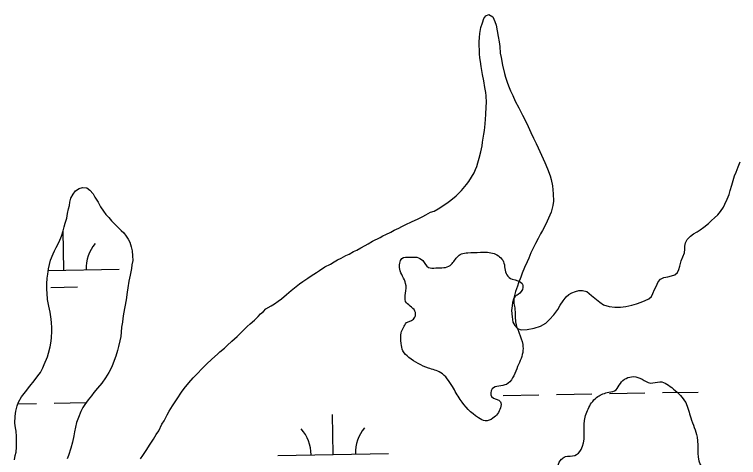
# Model space of a CAD drawing. Extents: x 3887375 to 3925618, y 296674 to 322633.
# Drawn here: x 3904001 to 3904655, y 312870 to 313270 of the extents above; entities that cross this region are included whole.
import ezdxf

# ---------------------------------------------------------------- set-up
doc = ezdxf.new("R2010")
doc.units = 0
doc.layers.add('V-RIVR-EDGE', color=7, linetype='Continuous')
doc.layers.add('V-WETL-SWMP', color=7, linetype='Continuous')

msp = doc.modelspace()

# ---------------------------------------------------------------- linework, layer by layer
at = {"layer": 'V-RIVR-EDGE'}
for points in [[(3904355.21, 312991.67), (3904362.9, 312996.64), (3904362.91, 313002.02), (3904354.49, 313010.87), (3904354.51, 313018.16), (3904354.53, 313026.98), (3904349.19, 313040.05), (3904349.2, 313045.42), (3904351.13, 313049.64), (3904358.04, 313050.77), (3904364.57, 313050.76), (3904369.93, 313047.67), (3904375.29, 313041.52), (3904381.82, 313041.12), (3904394.87, 313043.39), (3904397.95, 313046.84), (3904404.88, 313053.73), (3904410.64, 313054.86), (3904422.15, 313055.22), (3904434.43, 313054.04), (3904442.86, 313046.72), (3904445.9, 313034.82), (3904450.88, 313030.97), (3904459.7, 313027.11), (3904460.45, 313023.27), (3904456.22, 313017.14), (3904453.14, 313014.84), (3904453.12, 313004.86), (3904453.85, 312992.2), (3904460.33, 312971.84), (3904460.31, 312964.55), (3904454.9, 312949.97), (3904445.65, 312935.8), (3904438.74, 312934.28), (3904432.59, 312931.61), (3904432.19, 312924.7), (3904440.24, 312920.07), (3904440.23, 312914.7), (3904433.29, 312905.12), (3904426.38, 312902.84), (3904420.25, 312905.54), (3904403.78, 312922.08), (3904396.9, 312934)], [(3904396.9, 312934), (3904386.19, 312946.31), (3904375.07, 312950.56), (3904357.44, 312960.19), (3904352.08, 312965.97), (3904350.56, 312972.88), (3904350.58, 312982.47), (3904355.21, 312991.67)], [(3904490.74, 312854.7), (3904495.38, 312868.12), (3904498.84, 312870.42), (3904507.29, 312871.55), (3904513.06, 312876.91), (3904516.19, 312903), (3904520.06, 312914.89), (3904528.14, 312924.85), (3904538.13, 312928.66), (3904544.66, 312930.95), (3904548.52, 312936.69), (3904560.43, 312942.81), (3904568.1, 312940.48), (3904575.77, 312937.01), (3904584.21, 312938.14), (3904596.48, 312931.59), (3904607.58, 312919.28), (3904612.15, 312905.45), (3904617.87, 312888.16), (3904622.4, 312860.52), (3904626.62, 312857.05), (3904637.74, 312853.19), (3904638.87, 312846.66), (3904634.64, 312842.06), (3904636.16, 312834.38), (3904635.36, 312824.02), (3904628.42, 312812.14), (3904616.5, 312802.19), (3904606.51, 312797.23), (3904606.88, 312792.24), (3904607.63, 312784.56), (3904604.55, 312780.34), (3904593.02, 312775), (3904576.89, 312771.2), (3904560.77, 312772.01), (3904550.8, 312773.57), (3904531.22, 312770.93)]]:
    msp.add_spline(points, degree=3, dxfattribs=at)
at = {"layer": 'V-WETL-SWMP'}
for p, q in [((3904045.72, 313039.11), (3904045.11, 313074.49)), ((3904031.52, 313038.86), (3904095.71, 313039.96)), ((3904033.99, 313023.47), (3904057.98, 313023.88)), ((3904490.78, 312926.66), (3904522.77, 312927.21)), ((3904538.77, 312927.48), (3904570.77, 312928.03)), ((3904586.76, 312928.3), (3904618.76, 312928.85)), ((3904442.79, 312925.83), (3904474.78, 312926.38)), ((3904004.12, 312918.3), (3904020.94, 312918.59)), ((3904036.94, 312918.87), (3904065.92, 312919.36)), ((3904289.09, 312872.45), (3904288.47, 312908.44)), ((3904239.1, 312871.59), (3904339.08, 312873.3))]:
    msp.add_line(p, q, dxfattribs=at)
for points in [[(3904423.85, 313215.99), (3904422.86, 313223.2), (3904422.12, 313227.85), (3904421.63, 313231.11), (3904421.37, 313234.6), (3904421.11, 313237.63), (3904421.07, 313242.52), (3904421.05, 313245.54), (3904421.25, 313249.51), (3904421.68, 313253.24), (3904422.57, 313258.37), (3904423.94, 313262.8), (3904425.3, 313266.54), (3904426.91, 313269.12), (3904429.7, 313270.3), (3904433.21, 313268.24), (3904435.1, 313264.06), (3904436.3, 313260.58), (3904437.27, 313255.46), (3904438.01, 313250.34), (3904438.98, 313245.46), (3904439.71, 313241.27), (3904440, 313235.22), (3904440.73, 313231.26), (3904442.18, 313224.52), (3904443.87, 313216.85), (3904444.83, 313213.6), (3904446.27, 313208.95), (3904447.46, 313205.7), (3904449.35, 313201.29), (3904451.25, 313197.11), (3904453.62, 313192.01), (3904456.93, 313185.74), (3904460.25, 313179.25), (3904462.14, 313175.31), (3904465.22, 313169.04), (3904467.59, 313163.71), (3904470.2, 313158.37), (3904472.57, 313153.5), (3904474.23, 313149.55), (3904477.31, 313143.05), (3904480.16, 313136.56), (3904482.77, 313130.75), (3904485.15, 313124.25), (3904485.87, 313121), (3904487.08, 313115.18), (3904487.84, 313107.97), (3904488.13, 313101.45), (3904487.46, 313097.49), (3904485.88, 313091.65), (3904483.6, 313086.04), (3904481.08, 313080.66), (3904478.09, 313075.05), (3904476.49, 313072.01), (3904474.19, 313067.8), (3904471.9, 313063.12), (3904469.15, 313057.74), (3904467.78, 313054.7), (3904465.72, 313050.03), (3904464.35, 313046.52), (3904462.06, 313041.38), (3904459.78, 313036.24), (3904458.64, 313032.74), (3904456.58, 313027.6), (3904455.45, 313024.56), (3904453.85, 313019.89), (3904452.27, 313013.82), (3904451.14, 313009.85), (3904450.7, 313006.82), (3904450.27, 313002.62), (3904450.78, 312996.8), (3904451.52, 312991.92), (3904453.17, 312988.91), (3904455.52, 312986.36), (3904458.79, 312985.22), (3904464.38, 312985.27), (3904470.66, 312986.48), (3904476.47, 312988.4), (3904481.1, 312990.99), (3904484.57, 312994.52), (3904488.5, 312998.74), (3904491.95, 313003.43), (3904494.25, 313007.41), (3904496.78, 313011.39), (3904499.54, 313014.9), (3904502.09, 313017.02), (3904504.64, 313018.67), (3904507.89, 313019.63), (3904511.14, 313020.59), (3904514.4, 313020.61), (3904518.14, 313019.71), (3904522.59, 313016.25), (3904527.05, 313012.56), (3904529.86, 313010.02), (3904533.37, 313007.72), (3904538.51, 313006.13), (3904543.41, 313005.47), (3904548.53, 313005.52), (3904553.42, 313006.25), (3904558.76, 313007.46), (3904563.18, 313008.66)], [(3904131.36, 312893.83), (3904134.34, 312899.68), (3904136.18, 312902.72), (3904139.17, 312908.1), (3904140.77, 312911.61), (3904143.76, 312916.29), (3904145.6, 312919.1), (3904148.13, 312922.85), (3904152.04, 312928.7), (3904154.34, 312931.98), (3904158.73, 312937.14), (3904162.65, 312941.6), (3904167.04, 312946.29), (3904169.81, 312949.11), (3904174.43, 312954.04), (3904179.28, 312958.5), (3904184.37, 312962.97), (3904186.68, 312965.08), (3904190.85, 312968.61), (3904193.39, 312970.96), (3904197.32, 312974.72), (3904199.86, 312976.84), (3904202.17, 312979.18), (3904205.64, 312982.47), (3904207.95, 312984.82), (3904211.42, 312988.11), (3904213.96, 312990.46), (3904217.89, 312993.98), (3904221.36, 312997.27), (3904223.44, 312999.62), (3904226.21, 313001.74), (3904228.29, 313004.08), (3904232.93, 313006.92), (3904235.94, 313008.57), (3904239.18, 313010.93), (3904242.42, 313013.28), (3904246.82, 313017.04), (3904250.98, 313020.57), (3904254.22, 313023.16), (3904258.62, 313026.69), (3904261.63, 313028.81), (3904266.03, 313031.87), (3904269.04, 313033.99), (3904273.91, 313036.83), (3904276.69, 313038.71), (3904281.55, 313042.02), (3904286.66, 313044.62), (3904289.9, 313046.51), (3904292.91, 313048.4), (3904296.16, 313049.82), (3904300.57, 313052.42), (3904303.58, 313053.61), (3904307.53, 313055.97), (3904310.31, 313057.15), (3904314.02, 313059.28), (3904317.96, 313061.41), (3904320.75, 313062.83), (3904324.69, 313065.19), (3904331.41, 313068.51), (3904333.96, 313070.16), (3904336.75, 313071.34), (3904341.16, 313073.48), (3904344.17, 313075.13), (3904348.35, 313077.03), (3904351.13, 313078.45), (3904354.61, 313080.34), (3904359.95, 313082.71), (3904365.75, 313085.55), (3904369.92, 313087.68), (3904372.71, 313089.1), (3904377.11, 313091.47), (3904380.36, 313092.43), (3904383.84, 313094.55), (3904388.01, 313097.15), (3904392.88, 313100.45), (3904395.42, 313102.33), (3904400.05, 313106.33), (3904404.9, 313111.26), (3904409.51, 313116.65), (3904411.59, 313119.23), (3904414.12, 313123.21), (3904416.42, 313127.19), (3904417.56, 313129.99), (3904418.7, 313132.8), (3904419.6, 313136.07), (3904420.97, 313140.27), (3904422.55, 313146.1), (3904423.67, 313151.47), (3904424.11, 313154.97), (3904425.22, 313161.96), (3904425.66, 313165.46), (3904426.31, 313171.52), (3904426.74, 313175.48), (3904426.94, 313179.91), (3904427.35, 313186.67), (3904427.55, 313190.63), (3904427.27, 313196.68), (3904427.01, 313199.71), (3904426.04, 313204.13), (3904425.06, 313210.17), (3904423.85, 313215.99)], [(3904563.18, 313008.66), (3904567.36, 313010.09), (3904571.08, 313011.52), (3904574.32, 313013.18), (3904576.63, 313015.29), (3904578.01, 313018.1), (3904579.38, 313021.6), (3904580.75, 313024.41), (3904582.82, 313028.39), (3904584.89, 313030.97), (3904587.68, 313032.39), (3904591.4, 313033.11), (3904594.88, 313034.07), (3904597.9, 313034.8), (3904600.22, 313036.91), (3904601.36, 313039.72), (3904602.27, 313042.75), (3904603.38, 313047.58), (3904605, 313051.12), (3904606.38, 313054.65), (3904606.82, 313058.17), (3904606.7, 313060.89), (3904607.49, 313063.89), (3904608.99, 313066.87), (3904611.88, 313069.8), (3904614.74, 313072.03), (3904617.82, 313073.79), (3904620.68, 313075.57), (3904624.01, 313078.02), (3904628.07, 313081.14), (3904630.95, 313083.84), (3904633.59, 313086.32), (3904636.47, 313089.02), (3904639.14, 313092.19), (3904641.82, 313096.06), (3904643.08, 313098.81), (3904645.08, 313103.17), (3904646.85, 313107.53), (3904647.9, 313111.22), (3904649.21, 313115.84), (3904650.52, 313120.22), (3904651.82, 313124.36), (3904653.09, 313127.58), (3904655.11, 313132.64), (3904656.65, 313137.01)], [(3904028.01, 312953.66), (3904030.97, 312960.65), (3904031.87, 312964.14), (3904033.22, 312969.73), (3904034.11, 312974.85), (3904034.55, 312978.1), (3904034.73, 312983.68), (3904034.94, 312987.17), (3904034.44, 312991.58), (3904034.18, 312994.83), (3904033.2, 313001.09), (3904032, 313006.42), (3904030.78, 313012.46), (3904030.74, 313018.26), (3904030.25, 313021.51), (3904030.44, 313026.62), (3904030.63, 313031.97), (3904031.06, 313035.46), (3904031.72, 313040.34), (3904033.52, 313048.02), (3904036.02, 313053.85), (3904037.16, 313056.65), (3904038.77, 313059.45), (3904041.51, 313064.58), (3904043.56, 313069.94), (3904045.15, 313074.6), (3904045.82, 313078.33), (3904046.95, 313081.59), (3904048.31, 313086.01), (3904048.97, 313090.43), (3904049.87, 313094.39), (3904050.77, 313097.65), (3904051.21, 313100.67), (3904052.11, 313104.16), (3904053.94, 313107.9), (3904056.24, 313110.7), (3904059.48, 313112.82), (3904062.49, 313113.77), (3904066.44, 313113.57), (3904069.01, 313111.5), (3904072.06, 313108.04), (3904073.71, 313105.04), (3904076.54, 313100.41), (3904078.89, 313096.25), (3904081.48, 313092.32), (3904083.59, 313089.55), (3904086.17, 313086.55), (3904088.75, 313083.78), (3904091.56, 313081.02), (3904095.08, 313077.33), (3904097.42, 313075.03), (3904099.76, 313072.95), (3904102.11, 313069.95), (3904103.75, 313067.18), (3904105.4, 313064.4), (3904106.6, 313060.23), (3904107.33, 313056.52), (3904107.59, 313052.11), (3904107.86, 313047.7), (3904107.2, 313043.97), (3904106.76, 313040.72), (3904105.65, 313034.67), (3904104.53, 313029.08), (3904103.42, 313023.03), (3904102.98, 313019.08)], [(3904102.98, 313019.08), (3904101.88, 313012.34), (3904100.77, 313006.05), (3904099.66, 312999.54), (3904098.99, 312995.35), (3904098.56, 312992.1), (3904097.9, 312987.44), (3904097.47, 312983.03), (3904097.04, 312979.07), (3904096.14, 312975.12), (3904095.02, 312970), (3904094.12, 312966.27), (3904092.53, 312961.15), (3904090.26, 312954.86), (3904088.89, 312951.59), (3904086.38, 312946.46), (3904083.4, 312941.79), (3904079.95, 312936.88), (3904076.04, 312932.44), (3904072.82, 312928.46), (3904070.52, 312925.42), (3904067.53, 312921.68), (3904064.77, 312917.71), (3904062.94, 312914.91), (3904061.11, 312911.18), (3904058.83, 312905.81), (3904057.24, 312901.16), (3904056.11, 312896.96), (3904055.22, 312893.01), (3904054.55, 312889.28), (3904053.44, 312883.47), (3904051.85, 312878.11), (3904049.81, 312871.59), (3904048.68, 312868.33)], [(3904001.06, 312867.48), (3904001.73, 312871.43), (3904002.63, 312874.46), (3904002.83, 312879.11), (3904003.03, 312882.59), (3904002.75, 312888.63), (3904002.48, 312893.51), (3904001.99, 312896.53), (3904001.26, 312900.7), (3904001.67, 312906.98), (3904002.33, 312911.63), (3904003.45, 312916.52), (3904004.59, 312919.55), (3904007.34, 312924.45), (3904011.02, 312929.12), (3904014.93, 312934.03), (3904018.83, 312938.94), (3904022.28, 312943.62), (3904024.58, 312946.66), (3904026.64, 312950.62), (3904028.01, 312953.66)], [(3904114.8, 312868.31), (3904117.1, 312871.59), (3904120.55, 312876.97), (3904123.08, 312880.72), (3904126.53, 312886.34), (3904129.06, 312890.55), (3904131.36, 312893.83)]]:
    msp.add_lwpolyline(points, dxfattribs=at)
for centre, start, end in [((3904100.95, 313040.53), 140.21154, 181.75519), ((3904233.84, 312871.97), 0.21154, 41.7552), ((3904344.31, 312873.87), 140.21154, 181.75519)]:
    msp.add_arc(centre, 35.25, start, end, dxfattribs=at)

doc.saveas('drawing.dxf')
